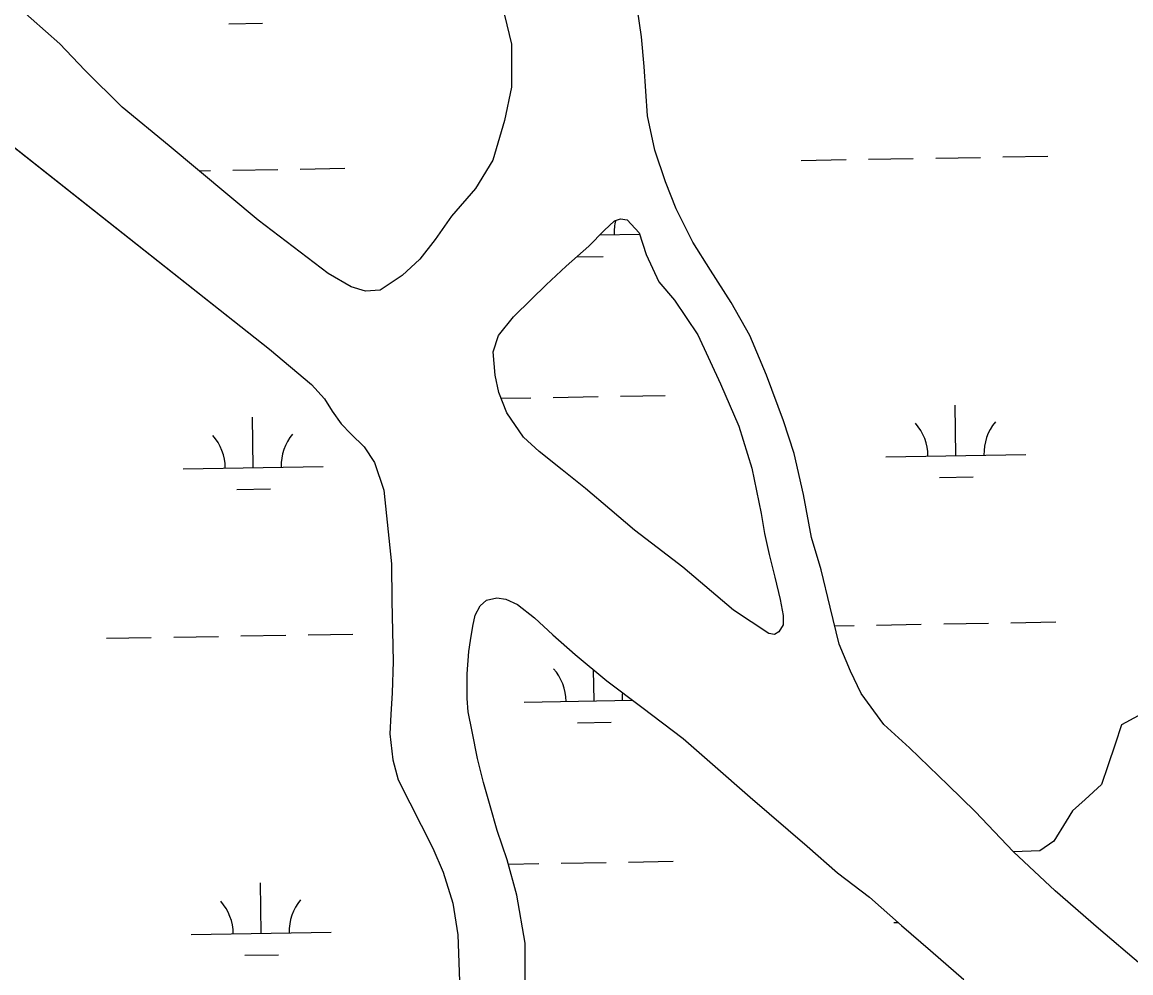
# Model space of a CAD drawing. Extents: x 3887375 to 3925618, y 296674 to 322633.
# Drawn here: x 3906510 to 3907301, y 305736 to 306415 of the extents above; entities that cross this region are included whole.
import ezdxf

# ---------------------------------------------------------------- set-up
doc = ezdxf.new("R2010")
doc.units = 0
for name, color, linetype in [('V-GRID-MAJR', 7, 'Continuous'), ('V-TOPO-SHOR', 7, 'Continuous'), ('V-WETL-SWMP', 7, 'Continuous')]:
    doc.layers.add(name, color=color, linetype=linetype)

msp = doc.modelspace()

# ---------------------------------------------------------------- linework, layer by layer
at = {"layer": 'V-GRID-MAJR'}
msp.add_spline([(3907580.12, 302379.41), (3907476.16, 308435.86), (3907372.14, 314495.79), (3907268.13, 320555.71), (3907268.07, 320559.18)], degree=3, dxfattribs=at)
at = {"layer": 'V-TOPO-SHOR'}
msp.add_line((3907046.91, 305977.94), (3907042.96, 305978.55), dxfattribs=at)
for points in [[(3906728.4, 306235.7), (3906678.26, 306273.69), (3906614.8, 306326.87), (3906581.21, 306354.31), (3906554.62, 306380.96), (3906536.67, 306399.6), (3906516.1, 306417.77), (3906485.13, 306445.46)], [(3906852.44, 306426.99), (3906859.1, 306399.46), (3906859.22, 306368.8), (3906854.23, 306344.87), (3906846, 306316.52), (3906833.52, 306296.23), (3906816.44, 306276.55), (3906804.79, 306259.99), (3906793.78, 306245.85), (3906781.21, 306234.32), (3906765.34, 306223.63), (3906755.05, 306223.07), (3906744.72, 306226.03), (3906728.4, 306235.7)], [(3907308.69, 305742.24), (3907278.4, 305767.96), (3907247.44, 305794.78), (3907217.77, 305822.7), (3907190.29, 305851.53), (3907171.03, 305870.37), (3907143.35, 305897.01), (3907125.21, 305913.67), (3907108.97, 305935.61), (3907101.34, 305951.73), (3907093.24, 305970.92), (3907086.82, 305997.35), (3907080.39, 306024), (3907073.56, 306047.15), (3907067.74, 306077.74), (3907061.06, 306107.02), (3907053.36, 306130.37), (3907041.38, 306163.09), (3907029.46, 306191.44), (3907016.05, 306214.94), (3907001.34, 306238), (3906988.63, 306258.01), (3906976.76, 306281.75), (3906969.31, 306301.16), (3906961.62, 306323.64), (3906956.3, 306348.33), (3906953.94, 306383.35), (3906951.95, 306404.57), (3906949.11, 306424.25)], [(3906444.71, 306372.5), (3906686.34, 306181.7), (3906716.41, 306156.41), (3906725.72, 306146.22), (3906731.08, 306137.3), (3906737.53, 306128.17), (3906744.4, 306121.23), (3906753.92, 306111.92), (3906761.49, 306100.62), (3906768.06, 306080.98), (3906773.47, 306028.25), (3906773.76, 306001.97), (3906774.68, 305958.61), (3906774.06, 305936.26), (3906773.14, 305920.7), (3906772.41, 305906.89), (3906774.37, 305888.3), (3906778.25, 305874.1), (3906803.11, 305825.32), (3906810.31, 305808.09), (3906817.35, 305786.05), (3906820.88, 305763.31), (3906822.13, 305730.24)], [(3907042.96, 305978.55), (3907017.8, 305995.14), (3906981.54, 306025.84), (3906963.2, 306040.09), (3906947.07, 306052.39), (3906929.38, 306067.31), (3906912.14, 306082.01), (3906895.34, 306095.41), (3906878.98, 306108.59), (3906867.7, 306118.75), (3906855.9, 306136.15), (3906850.26, 306150.76), (3906847.49, 306162.99), (3906846.21, 306179.63), (3906850.02, 306191.28), (3906860.61, 306204.76), (3906873.39, 306217.39), (3906884.01, 306227.58), (3906898.32, 306240.88), (3906914.37, 306255.08), (3906925.41, 306266.37), (3906932.79, 306273.24), (3906937.15, 306274.61), (3906941.75, 306274), (3906950.4, 306264.68), (3906955.4, 306249.18), (3906964.37, 306229.57), (3906975.69, 306216.55), (3906992.39, 306191.77), (3907008.55, 306156.9), (3907021.59, 306126.6), (3907030.91, 306096.7), (3907037.62, 306064.14)], [(3907037.62, 306064.14), (3907039.97, 306049.92), (3907043.2, 306035.07), (3907047.33, 306018.68), (3907051.01, 306002.95), (3907053.11, 305991.37), (3907053.18, 305984.8), (3907050.17, 305979.73), (3907046.91, 305977.94)], [(3906869, 305730.55), (3906868.92, 305757.49), (3906863.06, 305791.59), (3906856.21, 305816.93), (3906848.97, 305837.87), (3906843.95, 305855.56), (3906839.17, 305872.15), (3906835.03, 305889.41), (3906831.09, 305908.64), (3906828.31, 305922.63), (3906827.54, 305932.26), (3906827.57, 305949.78), (3906828.71, 305965.78), (3906829.93, 305973.46), (3906831.57, 305983.78), (3906833.24, 305991.68), (3906836.89, 305998.29), (3906841.44, 306002.29), (3906848.65, 306004.12), (3906855.23, 306003.1), (3906863.6, 305999.25), (3906875.53, 305989.74), (3906888.81, 305977.62), (3906904.73, 305963.56), (3906927.29, 305944.76), (3906952.25, 305925.98), (3906981.85, 305903.53), (3907002.64, 305885.14), (3907029.62, 305861.79), (3907070.32, 305826.76), (3907091.99, 305807.72), (3907114.97, 305790.24), (3907137.75, 305770.12), (3907158.54, 305752.17), (3907182.21, 305731.41)], [(3907426.9, 305977.4), (3907408.49, 305966.9), (3907388.09, 305950.44), (3907371.28, 305940.88), (3907351.96, 305930.14), (3907341.76, 305921.79), (3907332.23, 305914.83), (3907318.47, 305917.65), (3907306.79, 305919.8), (3907294.74, 305913.27), (3907290.32, 305899.49), (3907285, 305884.11), (3907280.57, 305870.8), (3907268.8, 305859.92), (3907259.74, 305852.04), (3907255.25, 305844.45), (3907246.49, 305830.17), (3907236.5, 305823.42), (3907217.77, 305822.7)]]:
    msp.add_lwpolyline(points, dxfattribs=at)
at = {"layer": 'V-WETL-SWMP'}
for p, q in [((3906657.34, 306414.02), (3906681.34, 306414.43)), ((3906444.71, 306372.5), (3906686.34, 306181.7)), ((3907066.14, 306316.38), (3907098.14, 306316.93)), ((3907114.14, 306317.21), (3907146.13, 306317.76)), ((3907162.13, 306318.03), (3907194.13, 306318.58)), ((3907210.12, 306318.85), (3907242.12, 306319.4)), ((3906636.13, 306309), (3906644.3, 306309.14)), ((3906660.3, 306309.42), (3906692.29, 306309.97)), ((3906708.29, 306310.24), (3906740.28, 306310.79)), ((3906922.28, 306263.16), (3906950.73, 306263.65)), ((3906905.74, 306247.45), (3906924.71, 306247.77)), ((3906686.34, 306181.7), (3906716.41, 306156.41)), ((3906716.41, 306156.41), (3906725.72, 306146.22)), ((3906725.72, 306146.22), (3906731.08, 306137.3)), ((3906851.9, 306146.51), (3906873.02, 306146.87)), ((3906889.02, 306147.14), (3906921.02, 306147.69)), ((3906937.02, 306147.97), (3906969.01, 306148.52)), ((3907176.62, 306105.64), (3907176, 306141.64)), ((3906731.08, 306137.3), (3906737.53, 306128.17)), ((3906674.79, 306097.03), (3906674.17, 306133.02)), ((3906737.53, 306128.17), (3906744.4, 306121.24)), ((3906744.4, 306121.24), (3906753.92, 306111.92)), ((3906753.92, 306111.92), (3906761.49, 306100.62)), ((3907126.63, 306104.79), (3907226.61, 306106.5)), ((3906624.79, 306096.17), (3906724.78, 306097.89)), ((3906761.49, 306100.62), (3906768.06, 306080.98)), ((3907164.89, 306090.01), (3907188.88, 306090.42)), ((3906663.05, 306081.39), (3906687.05, 306081.81)), ((3906768.06, 306080.98), (3906773.47, 306028.25)), ((3906773.47, 306028.25), (3906773.76, 306001.97)), ((3906773.76, 306001.97), (3906774.68, 305958.61)), ((3907090.05, 305984.07), (3907103.85, 305984.31)), ((3907119.85, 305984.58), (3907151.84, 305985.13)), ((3907167.84, 305985.4), (3907199.83, 305985.95)), ((3907215.83, 305986.23), (3907247.83, 305986.78)), ((3906570.02, 305975.14), (3906602.01, 305975.69)), ((3906618.01, 305975.97), (3906650.01, 305976.52)), ((3906666.01, 305976.79), (3906698, 305977.34)), ((3906714, 305977.61), (3906745.99, 305978.16)), ((3906774.68, 305958.61), (3906774.06, 305936.26)), ((3906918.15, 305930.37), (3906917.77, 305952.69)), ((3906774.06, 305936.26), (3906773.13, 305920.7)), ((3906868.16, 305929.51), (3906945.78, 305930.84)), ((3906773.13, 305920.7), (3906772.41, 305906.89)), ((3906906.42, 305914.73), (3906930.42, 305915.15)), ((3906772.41, 305906.89), (3906774.37, 305888.3)), ((3906774.37, 305888.3), (3906778.25, 305874.1)), ((3906778.25, 305874.1), (3906803.11, 305825.31)), ((3906803.11, 305825.31), (3906810.31, 305808.09)), ((3906857.04, 305813.87), (3906878.73, 305814.24)), ((3906894.73, 305814.52), (3906926.73, 305815.07)), ((3906942.72, 305815.34), (3906974.72, 305815.89)), ((3906810.31, 305808.09), (3906817.35, 305786.05)), ((3906680.5, 305764.4), (3906679.88, 305800.4)), ((3906817.35, 305786.05), (3906820.88, 305763.31)), ((3907132.34, 305772.16), (3907135.39, 305772.21)), ((3906630.5, 305763.55), (3906730.49, 305765.26)), ((3906820.88, 305763.31), (3906822.13, 305730.25)), ((3906668.76, 305748.77), (3906692.76, 305749.18))]:
    msp.add_line(p, q, dxfattribs=at)
for points in [[(3906852.44, 306426.99), (3906859.1, 306399.46), (3906859.22, 306368.8), (3906854.23, 306344.87), (3906846, 306316.52), (3906833.52, 306296.23), (3906816.44, 306276.55), (3906804.8, 306259.99), (3906793.78, 306245.85), (3906781.21, 306234.32), (3906765.34, 306223.63), (3906755.05, 306223.08), (3906744.72, 306226.03), (3906728.4, 306235.7), (3906678.26, 306273.69), (3906614.8, 306326.87), (3906581.2, 306354.31), (3906554.62, 306380.96), (3906536.67, 306399.6), (3906516.1, 306417.77)], [(3907308.69, 305742.24), (3907278.4, 305767.96), (3907247.44, 305794.78), (3907217.77, 305822.71), (3907190.29, 305851.53), (3907171.03, 305870.37), (3907143.35, 305897.01), (3907125.2, 305913.67), (3907108.97, 305935.61), (3907101.34, 305951.73), (3907093.24, 305970.92), (3907086.82, 305997.35), (3907080.39, 306024), (3907073.56, 306047.14), (3907067.74, 306077.74), (3907061.06, 306107.02), (3907053.36, 306130.37), (3907041.38, 306163.09), (3907029.46, 306191.44), (3907016.05, 306214.94), (3907001.34, 306238), (3906988.63, 306258.01), (3906976.76, 306281.75), (3906969.31, 306301.16), (3906961.62, 306323.64), (3906956.31, 306348.33), (3906953.94, 306383.35), (3906951.96, 306404.57), (3906949.11, 306424.25)], [(3906869, 305730.55), (3906868.92, 305757.49), (3906863.06, 305791.59), (3906856.21, 305816.93), (3906848.97, 305837.87), (3906843.95, 305855.56), (3906839.17, 305872.15), (3906835.03, 305889.41), (3906831.09, 305908.64), (3906828.31, 305922.63), (3906827.54, 305932.26), (3906827.57, 305949.78), (3906828.71, 305965.78), (3906829.93, 305973.46), (3906831.57, 305983.78), (3906833.24, 305991.68), (3906836.89, 305998.29), (3906841.44, 306002.29), (3906848.65, 306004.12), (3906855.23, 306003.1), (3906863.6, 305999.25), (3906875.53, 305989.74), (3906888.81, 305977.62), (3906904.74, 305963.56), (3906927.29, 305944.76), (3906952.25, 305925.98), (3906981.85, 305903.53), (3907002.64, 305885.14), (3907029.62, 305861.79), (3907070.32, 305826.76), (3907092, 305807.72), (3907114.97, 305790.24), (3907137.75, 305770.12), (3907158.54, 305752.17), (3907182.21, 305731.41)]]:
    msp.add_lwpolyline(points, dxfattribs=at)
msp.add_lwpolyline([(3907046.91, 305977.94), (3907042.96, 305978.55), (3907017.8, 305995.14), (3906981.54, 306025.84), (3906963.2, 306040.09), (3906947.07, 306052.39), (3906929.38, 306067.31), (3906912.13, 306082.01), (3906895.34, 306095.41), (3906878.98, 306108.59), (3906867.7, 306118.75), (3906855.9, 306136.15), (3906850.26, 306150.76), (3906847.49, 306162.99), (3906846.21, 306179.63), (3906850.02, 306191.28), (3906860.61, 306204.76), (3906873.39, 306217.38), (3906884.01, 306227.58), (3906898.32, 306240.88), (3906914.37, 306255.08), (3906925.41, 306266.37), (3906932.78, 306273.24), (3906937.15, 306274.6), (3906941.76, 306274), (3906950.4, 306264.68), (3906955.39, 306249.18), (3906964.37, 306229.57), (3906975.69, 306216.55), (3906992.39, 306191.77), (3907008.55, 306156.9), (3907021.59, 306126.6), (3907030.91, 306096.7), (3907037.62, 306064.14), (3907039.97, 306049.92), (3907043.2, 306035.07), (3907047.33, 306018.68), (3907051.01, 306002.95), (3907053.11, 305991.37), (3907053.18, 305984.8), (3907050.17, 305979.73)], close=True, dxfattribs=at)
for centre, start, end in [((3906967.67, 306264.42), 165.06214, 181.75519), ((3907121.38, 306105.17), 0.21154, 41.7552), ((3907231.85, 306107.07), 140.21154, 181.75519), ((3906619.54, 306096.56), 0.21154, 41.7552), ((3906730.01, 306098.45), 140.21154, 181.75519), ((3906862.91, 305929.9), 0.21154, 41.7552), ((3906973.38, 305931.79), 172.53161, 181.75519), ((3906625.25, 305763.93), 0.21154, 41.7552), ((3906735.72, 305765.83), 140.21154, 181.75519)]:
    msp.add_arc(centre, 35.25, start, end, dxfattribs=at)

doc.saveas('drawing.dxf')
